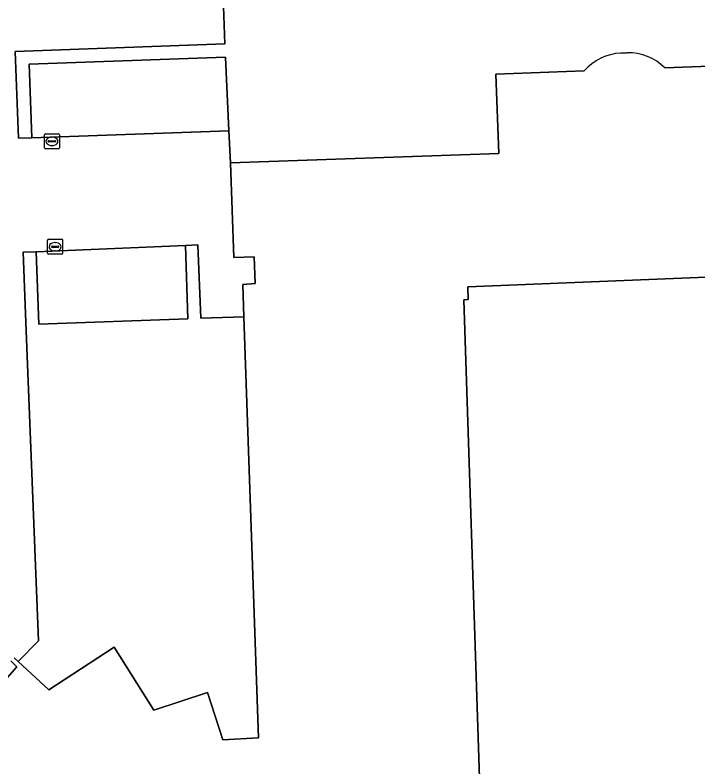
# Model space of a CAD drawing. Extents: x 161084 to 161928, y 385354 to 386522.
# Drawn here: x 161411.3 to 161456.8, y 386407.7 to 386457.8 of the extents above; entities that cross this region are included whole.
import ezdxf

# ---------------------------------------------------------------- set-up
doc = ezdxf.new("R2010")
doc.units = 0
for name, color, linetype in [('IMGEO_Erf', 7, 'Continuous'), ('IMGEO_Groenvoorziening', 7, 'Continuous'), ('IMGEO_Kolk', 7, 'Continuous'), ('IMGEO_Pand', 7, 'Continuous'), ('IMGEO_Parkeervlak_open', 7, 'Continuous'), ('IMGEO_Rijbaan_lokaal_open', 7, 'Continuous')]:
    doc.layers.add(name, color=color, linetype=linetype)

msp = doc.modelspace()

# ---------------------------------------------------------------- linework, layer by layer
at = {"layer": 'IMGEO_Erf'}
msp.add_lwpolyline([(161426.527, 386437.653), (161423.651, 386437.563), (161423.449, 386442.434), (161422.623, 386442.394), (161422.776, 386437.514), (161412.868, 386437.166), (161412.677, 386441.981), (161411.819, 386441.949), (161411.995, 386437.281), (161412.832, 386416.07), (161411.484, 386414.68), (161413.527, 386412.8), (161417.889, 386415.636), (161420.519, 386411.452), (161424.093, 386412.627), (161425.111, 386409.475), (161427.499, 386409.592)], close=True, dxfattribs=at)
msp.add_lwpolyline([(161492.073, 386439.827), (161494.662, 386439.91), (161494.602, 386441.81), (161441.434, 386439.657), (161441.468, 386438.798), (161441.165, 386438.786), (161442.507, 386398.086), (161462.099, 386379.804), (161464.147, 386381.997), (161464.46, 386381.706), (161462.116, 386379.187), (161465.959, 386375.61), (161471.135, 386381.172)], dxfattribs=at)
at = {"layer": 'IMGEO_Groenvoorziening'}
for points in [[(161493.479, 386468.725), (161429.441, 386466.565), (161429.475, 386465.565), (161426.457, 386465.464), (161426.423, 386466.463), (161410.915, 386465.898), (161411.114, 386460.345), (161411.997, 386460.375), (161411.825, 386465.287), (161419.337, 386465.498), (161424.756, 386465.692), (161424.959, 386460.824), (161425.076, 386460.828), (161425.258, 386455.842), (161411.29, 386455.334), (161411.514, 386449.558), (161412.402, 386449.576), (161412.221, 386454.481), (161425.289, 386454.939), (161425.519, 386450.036), (161425.619, 386447.905), (161443.497, 386448.528), (161443.296, 386453.813), (161449.197, 386454.028)], [(161451.636, 386455.217), (161452.057, 386455.238)], [(161454.562, 386454.226), (161466.003, 386454.651)]]:
    msp.add_lwpolyline(points, dxfattribs=at)
for centre, radius, start, end in [((161451.809, 386451.766), 3.455, 92.8682, 139.1098), ((161452.182, 386451.94), 3.3, 43.8395, 92.1638)]:
    msp.add_arc(centre, radius, start, end, dxfattribs=at)
at = {"layer": 'IMGEO_Kolk'}
for p, q in [((161413.232, 386448.913), (161413.232, 386449.765)), ((161413.307, 386449.839), (161414.159, 386449.839)), ((161414.233, 386449.765), (161414.233, 386448.913)), ((161413.491, 386449.333), (161413.491, 386449.345)), ((161413.929, 386449.296), (161413.531, 386449.296)), ((161413.534, 386449.382), (161413.932, 386449.382)), ((161413.72, 386449.619), (161413.745, 386449.619)), ((161413.975, 386449.345), (161413.975, 386449.333)), ((161414.159, 386448.839), (161413.307, 386448.839)), ((161413.743, 386449.059), (161413.718, 386449.059)), ((161413.447, 386441.89), (161413.447, 386442.742)), ((161413.522, 386442.816), (161414.374, 386442.816)), ((161414.448, 386442.742), (161414.448, 386441.89)), ((161413.706, 386442.31), (161413.706, 386442.322)), ((161414.144, 386442.273), (161413.746, 386442.273)), ((161413.749, 386442.359), (161414.147, 386442.359)), ((161413.935, 386442.596), (161413.96, 386442.596)), ((161414.19, 386442.322), (161414.19, 386442.31)), ((161414.374, 386441.816), (161413.522, 386441.816)), ((161413.958, 386442.036), (161413.933, 386442.036))]:
    msp.add_line(p, q, dxfattribs=at)
for points in [[(161413.232, 386448.913), (161413.232, 386449.765)], [(161413.307, 386449.839), (161414.159, 386449.839)], [(161414.233, 386449.765), (161414.233, 386448.913)], [(161414.159, 386448.839), (161413.307, 386448.839)], [(161413.447, 386441.89), (161413.447, 386442.742)], [(161413.522, 386442.816), (161414.374, 386442.816)], [(161414.448, 386442.742), (161414.448, 386441.89)], [(161414.374, 386441.816), (161413.522, 386441.816)]]:
    msp.add_lwpolyline(points, dxfattribs=at)
for centre, radius, start, end in [((161413.309, 386449.763), 0.0765, 91.552, 178.448), ((161413.309, 386449.763), 0.0765, 91.552, 178.448), ((161414.157, 386449.763), 0.0765, 1.552, 88.448), ((161414.157, 386449.763), 0.0765, 1.552, 88.448), ((161413.531, 386449.342), 0.0403, 85.8775, 175.7526), ((161413.528, 386449.332), 0.0366, 178.938, 274.7102), ((161413.932, 386449.339), 0.043, 264.8664, 352.4533), ((161413.936, 386449.344), 0.0386, 1.7309, 96.639), ((161413.309, 386448.915), 0.0765, 181.552, 268.448), ((161413.309, 386448.915), 0.0765, 181.552, 268.448), ((161414.157, 386448.915), 0.0765, 271.552, 358.448), ((161414.157, 386448.915), 0.0765, 271.552, 358.448), ((161413.524, 386442.74), 0.0765, 91.552, 178.448), ((161413.524, 386442.74), 0.0765, 91.552, 178.448), ((161414.372, 386442.74), 0.0765, 1.552, 88.448), ((161414.372, 386442.74), 0.0765, 1.552, 88.448), ((161413.746, 386442.319), 0.0403, 85.8775, 175.7526), ((161413.743, 386442.309), 0.0366, 178.938, 274.7102), ((161414.147, 386442.316), 0.043, 264.8664, 352.4533), ((161414.151, 386442.321), 0.0386, 1.7309, 96.639), ((161413.524, 386441.892), 0.0765, 181.552, 268.448), ((161413.524, 386441.892), 0.0765, 181.552, 268.448), ((161414.372, 386441.892), 0.0765, 271.552, 358.448), ((161414.372, 386441.892), 0.0765, 271.552, 358.448)]:
    msp.add_arc(centre, radius, start, end, dxfattribs=at)
for centre, major_axis, ratio, start_param, end_param in [((161413.719, 386449.339), (-0.387, 0.002), 0.722429, 4.712389, 7.853982), ((161413.744, 386449.339), (-0.39, 0.002), 0.717154, 1.570796, 4.712389), ((161413.934, 386442.316), (-0.387, 0.002), 0.722429, 4.712389, 7.853982), ((161413.959, 386442.316), (-0.39, 0.002), 0.717154, 1.570796, 4.712389)]:
    msp.add_ellipse(centre, major_axis=major_axis, ratio=ratio, start_param=start_param, end_param=end_param, dxfattribs=at)
at = {"layer": 'IMGEO_Pand'}
for points in [[(161452.057, 386455.238), (161451.636, 386455.217)], [(161466.003, 386454.651), (161454.562, 386454.226)], [(161449.197, 386454.028), (161443.296, 386453.813), (161443.497, 386448.528), (161425.619, 386447.905), (161425.853, 386441.599), (161427.196, 386441.636), (161427.265, 386439.874), (161426.453, 386439.802), (161426.527, 386437.653), (161427.499, 386409.592), (161425.111, 386409.475), (161424.093, 386412.627), (161420.519, 386411.452), (161417.889, 386415.636), (161413.527, 386412.8), (161411.484, 386414.68), (161411.209, 386414.936)], [(161462.099, 386379.804), (161442.507, 386398.086), (161441.165, 386438.786), (161441.468, 386438.798), (161441.434, 386439.657), (161494.602, 386441.81)], [(161411.002, 386414.721), (161411.405, 386414.332), (161410.772, 386413.629)]]:
    msp.add_lwpolyline(points, dxfattribs=at)
for centre, radius, start, end in [((161451.809, 386451.766), 3.455, 92.8682, 139.1098), ((161452.182, 386451.94), 3.3, 43.8395, 92.1638)]:
    msp.add_arc(centre, radius, start, end, dxfattribs=at)
at = {"layer": 'IMGEO_Parkeervlak_open'}
for points in [[(161412.402, 386449.576), (161425.519, 386450.036), (161425.289, 386454.939), (161412.221, 386454.481)], [(161422.623, 386442.394), (161412.677, 386441.981), (161412.868, 386437.166), (161422.776, 386437.514)]]:
    msp.add_lwpolyline(points, close=True, dxfattribs=at)
at = {"layer": 'IMGEO_Rijbaan_lokaal_open'}
for points in [[(161411.209, 386414.936), (161411.484, 386414.68), (161412.832, 386416.07), (161411.995, 386437.281), (161411.819, 386441.949), (161412.677, 386441.981), (161422.623, 386442.394), (161423.449, 386442.434), (161423.651, 386437.563), (161426.527, 386437.653), (161426.453, 386439.802), (161427.265, 386439.874), (161427.196, 386441.636), (161425.853, 386441.599), (161425.619, 386447.905), (161425.519, 386450.036), (161412.402, 386449.576), (161411.514, 386449.558), (161411.29, 386455.334), (161425.258, 386455.842), (161425.076, 386460.828)], [(161410.772, 386413.629), (161411.405, 386414.332), (161411.002, 386414.721)]]:
    msp.add_lwpolyline(points, dxfattribs=at)

doc.saveas('drawing.dxf')
